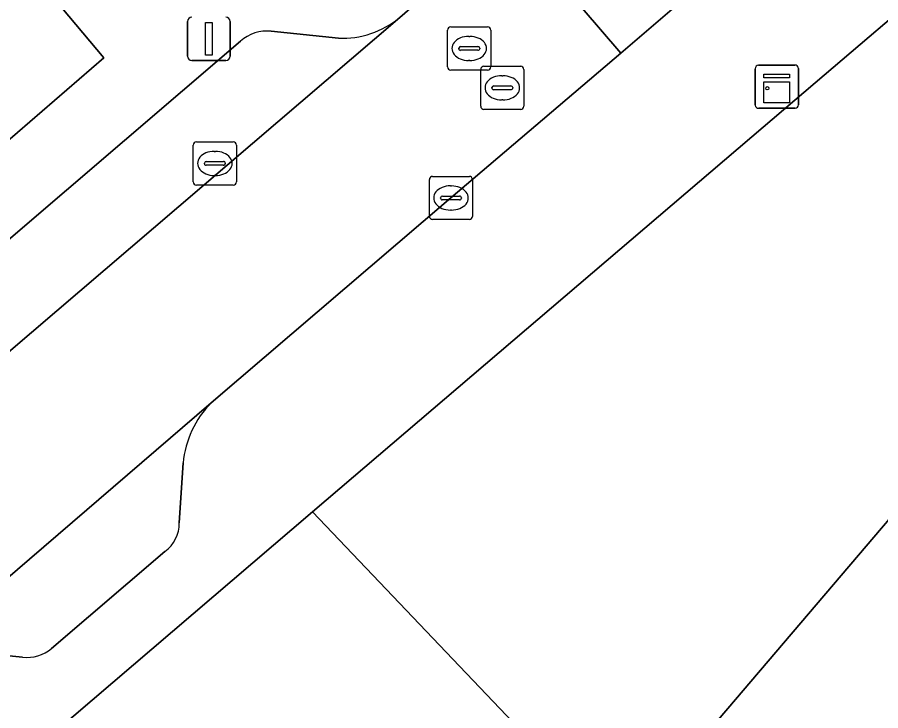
# Model space of a CAD drawing. Extents: x 160377 to 161131, y 383938 to 384853.
# Drawn here: x 160778.8 to 160798.81, y 384697.77 to 384713.83 of the extents above; entities that cross this region are included whole.
import ezdxf

# ---------------------------------------------------------------- set-up
doc = ezdxf.new("R2010")
doc.units = 0
for name, color, linetype in [('IMGEO_Groenvoorziening', 7, 'Continuous'), ('IMGEO_Kast', 7, 'Continuous'), ('IMGEO_Kolk', 7, 'Continuous'), ('IMGEO_Lichtmast', 7, 'Continuous'), ('IMGEO_Pand', 7, 'Continuous'), ('IMGEO_Parkeervlak_open', 7, 'Continuous'), ('IMGEO_Rijbaan_lokaal_open', 7, 'Continuous'), ('IMGEO_Rioolput', 7, 'Continuous'), ('IMGEO_Voetpad_open', 7, 'Continuous')]:
    doc.layers.add(name, color=color, linetype=linetype)

msp = doc.modelspace()

# ---------------------------------------------------------------- linework, layer by layer
at = {"layer": 'IMGEO_Groenvoorziening'}
msp.add_lwpolyline([(160775.005, 384713.189), (160777.656, 384710.177), (160780.805, 384712.887), (160778.241, 384715.937)], close=True, dxfattribs=at)
at = {"layer": 'IMGEO_Kast'}
for p, q in [((160795.975, 384712.721), (160796.816, 384712.721)), ((160796.816, 384712.721), (160795.975, 384712.721)), ((160795.9, 384711.796), (160795.9, 384712.637)), ((160795.9, 384712.637), (160795.9, 384711.796)), ((160796.9, 384712.646), (160796.9, 384711.805)), ((160796.9, 384711.805), (160796.9, 384712.646)), ((160796.825, 384711.721), (160795.984, 384711.721)), ((160795.984, 384711.721), (160796.825, 384711.721))]:
    msp.add_line(p, q, dxfattribs=at)
for points in [[(160796.095, 384712.511), (160796.695, 384712.511), (160796.695, 384712.426), (160796.095, 384712.426), (160796.095, 384712.511)], [(160796.095, 384712.336), (160796.695, 384712.336), (160796.695, 384711.847), (160796.095, 384711.847), (160796.095, 384712.336)]]:
    msp.add_lwpolyline(points, dxfattribs=at)
msp.add_circle((160796.179, 384712.185), 0.0377, dxfattribs=at)
for centre, start, end in [((160795.978, 384712.643), 92.4484, 184.2845), ((160795.978, 384712.643), 92.4484, 184.2845), ((160796.822, 384712.643), 2.4484, 94.2845), ((160796.822, 384712.643), 2.4484, 94.2845), ((160795.978, 384711.799), 182.4484, 274.2845), ((160795.978, 384711.799), 182.4484, 274.2845), ((160796.822, 384711.799), 272.4484, 4.2845), ((160796.822, 384711.799), 272.4484, 4.2845)]:
    msp.add_arc(centre, 0.0779, start, end, dxfattribs=at)
at = {"layer": 'IMGEO_Kolk'}
for p, q in [((160782.88, 384710.019), (160782.88, 384710.871)), ((160782.955, 384710.945), (160783.807, 384710.945)), ((160783.881, 384710.871), (160783.881, 384710.019)), ((160783.368, 384710.725), (160783.393, 384710.725)), ((160783.182, 384710.488), (160783.58, 384710.488)), ((160783.139, 384710.439), (160783.139, 384710.451)), ((160783.577, 384710.402), (160783.179, 384710.402)), ((160783.623, 384710.451), (160783.623, 384710.439)), ((160783.391, 384710.165), (160783.366, 384710.165)), ((160788.35, 384709.219), (160788.35, 384710.071)), ((160788.425, 384710.145), (160789.277, 384710.145)), ((160789.351, 384710.071), (160789.351, 384709.219)), ((160783.807, 384709.945), (160782.955, 384709.945)), ((160788.838, 384709.925), (160788.863, 384709.925)), ((160788.652, 384709.688), (160789.05, 384709.688)), ((160788.609, 384709.639), (160788.609, 384709.651)), ((160789.047, 384709.602), (160788.649, 384709.602)), ((160789.093, 384709.651), (160789.093, 384709.639)), ((160788.861, 384709.365), (160788.836, 384709.365)), ((160789.277, 384709.145), (160788.425, 384709.145))]:
    msp.add_line(p, q, dxfattribs=at)
for points in [[(160782.88, 384710.019), (160782.88, 384710.871)], [(160782.955, 384710.945), (160783.807, 384710.945)], [(160783.881, 384710.871), (160783.881, 384710.019)], [(160788.35, 384709.219), (160788.35, 384710.071)], [(160788.425, 384710.145), (160789.277, 384710.145)], [(160789.351, 384710.071), (160789.351, 384709.219)], [(160783.807, 384709.945), (160782.955, 384709.945)], [(160789.277, 384709.145), (160788.425, 384709.145)]]:
    msp.add_lwpolyline(points, dxfattribs=at)
for centre, radius, start, end in [((160782.957, 384710.869), 0.0765, 91.552, 178.448), ((160782.957, 384710.869), 0.0765, 91.552, 178.448), ((160783.805, 384710.869), 0.0765, 1.552, 88.448), ((160783.805, 384710.869), 0.0765, 1.552, 88.448), ((160783.179, 384710.448), 0.0403, 85.8775, 175.7526), ((160783.584, 384710.45), 0.0386, 1.7309, 96.639), ((160783.176, 384710.438), 0.0366, 178.938, 274.7102), ((160783.58, 384710.445), 0.043, 264.8664, 352.4533), ((160788.427, 384710.069), 0.0765, 91.552, 178.448), ((160788.427, 384710.069), 0.0765, 91.552, 178.448), ((160789.275, 384710.069), 0.0765, 1.552, 88.448), ((160789.275, 384710.069), 0.0765, 1.552, 88.448), ((160782.957, 384710.021), 0.0765, 181.552, 268.448), ((160782.957, 384710.021), 0.0765, 181.552, 268.448), ((160783.805, 384710.021), 0.0765, 271.552, 358.448), ((160783.805, 384710.021), 0.0765, 271.552, 358.448), ((160788.649, 384709.648), 0.0403, 85.8775, 175.7526), ((160789.054, 384709.65), 0.0386, 1.7309, 96.639), ((160788.646, 384709.638), 0.0366, 178.938, 274.7102), ((160789.05, 384709.645), 0.043, 264.8664, 352.4533), ((160788.427, 384709.221), 0.0765, 181.552, 268.448), ((160788.427, 384709.221), 0.0765, 181.552, 268.448), ((160789.275, 384709.221), 0.0765, 271.552, 358.448), ((160789.275, 384709.221), 0.0765, 271.552, 358.448)]:
    msp.add_arc(centre, radius, start, end, dxfattribs=at)
for centre, major_axis, ratio, start_param, end_param in [((160783.367, 384710.445), (-0.387, 0.002), 0.722429, 4.712389, 7.853982), ((160783.392, 384710.445), (-0.39, 0.002), 0.717154, 1.570796, 4.712389), ((160788.837, 384709.645), (-0.387, 0.002), 0.722429, 4.712389, 7.853982), ((160788.862, 384709.645), (-0.39, 0.002), 0.717154, 1.570796, 4.712389)]:
    msp.add_ellipse(centre, major_axis=major_axis, ratio=ratio, start_param=start_param, end_param=end_param, dxfattribs=at)
at = {"layer": 'IMGEO_Lichtmast'}
for p, q in [((160782.745, 384712.93), (160782.745, 384713.73)), ((160782.745, 384713.73), (160782.745, 384712.93)), ((160783.735, 384713.73), (160783.735, 384712.93)), ((160783.735, 384712.93), (160783.735, 384713.73)), ((160783.635, 384712.83), (160782.845, 384712.83)), ((160782.845, 384712.83), (160783.635, 384712.83))]:
    msp.add_line(p, q, dxfattribs=at)
msp.add_lwpolyline([(160783.165, 384713.705), (160783.315, 384713.705), (160783.315, 384712.955), (160783.165, 384712.955), (160783.165, 384713.705)], dxfattribs=at)
for centre, start, end in [((160782.845, 384713.73), 90, 180), ((160782.845, 384713.73), 90, 180), ((160783.635, 384713.73), 0, 90), ((160783.635, 384713.73), 360, 90), ((160782.845, 384712.93), 180, 270), ((160782.845, 384712.93), 180, 270), ((160783.635, 384712.93), 270, 0), ((160783.635, 384712.93), 270, 0)]:
    msp.add_arc(centre, 0.1, start, end, dxfattribs=at)
at = {"layer": 'IMGEO_Pand'}
for points in [[(160805.684, 384710.042), (160805.469, 384710.226), (160800.924, 384714.098), (160800.15, 384714.757), (160797.289, 384712.315), (160795.822, 384711.063), (160785.646, 384702.376), (160792.767, 384694.898)], [(160810.813, 384705.674), (160805.684, 384710.042), (160792.767, 384694.898), (160785.646, 384702.376), (160779.632, 384697.243), (160783.188, 384693.666), (160784.457, 384692.345), (160790.622, 384685.922), (160791.714, 384684.785), (160797.188, 384690.011), (160797.403, 384689.827)]]:
    msp.add_lwpolyline(points, close=True, dxfattribs=at)
at = {"layer": 'IMGEO_Parkeervlak_open'}
for points in [[(160747.816, 384679.764), (160787.662, 384713.822)], [(160786.242, 384713.346), (160784.685, 384713.506)], [(160783.977, 384713.274), (160748.927, 384683.281)], [(160783.296, 384704.898), (160776.197, 384698.802)], [(160782.556, 384702.121), (160782.647, 384703.509)], [(160779.597, 384699.209), (160782.223, 384701.456)], [(160777.531, 384699.147), (160778.926, 384699.014)]]:
    msp.add_lwpolyline(points, dxfattribs=at)
for centre, radius, start, end in [((160786.338, 384715.415), 2.071, 267.3383, 309.7252), ((160784.587, 384712.608), 0.903, 83.7832, 132.503), ((160784.883, 384703.31), 2.245, 134.9858, 174.9262), ((160781.748, 384702.11), 0.808, 305.9871, 0.8139), ((160779.036, 384699.888), 0.881, 262.8405, 309.5684)]:
    msp.add_arc(centre, radius, start, end, dxfattribs=at)
at = {"layer": 'IMGEO_Rijbaan_lokaal_open'}
msp.add_lwpolyline([(160791.033, 384716.72), (160790.191, 384716.021), (160792.784, 384713.001), (160796.73, 384716.389)], dxfattribs=at)
msp.add_lwpolyline([(160776.104, 384698.722), (160776.197, 384698.802), (160783.296, 384704.898), (160788.851, 384709.645), (160792.784, 384713.001), (160790.191, 384716.021), (160787.662, 384713.822), (160747.816, 384679.764), (160746.968, 384679.053), (160749.555, 384676.053), (160752.031, 384678.15), (160762.273, 384686.91), (160775.903, 384698.55)], close=True, dxfattribs=at)
at = {"layer": 'IMGEO_Rioolput'}
for p, q in [((160788.773, 384712.681), (160788.773, 384713.533)), ((160788.848, 384713.607), (160789.7, 384713.607)), ((160789.774, 384713.533), (160789.774, 384712.681)), ((160789.261, 384713.387), (160789.286, 384713.387)), ((160789.032, 384713.101), (160789.032, 384713.113)), ((160789.075, 384713.15), (160789.473, 384713.15)), ((160789.516, 384713.113), (160789.516, 384713.101)), ((160789.47, 384713.064), (160789.072, 384713.064)), ((160789.284, 384712.827), (160789.259, 384712.827)), ((160789.614, 384712.696), (160790.466, 384712.696)), ((160789.7, 384712.607), (160788.848, 384712.607)), ((160789.539, 384711.77), (160789.539, 384712.622)), ((160790.027, 384712.476), (160790.052, 384712.476)), ((160790.54, 384712.622), (160790.54, 384711.77)), ((160789.798, 384712.19), (160789.798, 384712.202)), ((160790.236, 384712.153), (160789.838, 384712.153)), ((160789.841, 384712.239), (160790.239, 384712.239)), ((160790.282, 384712.202), (160790.282, 384712.19)), ((160790.05, 384711.916), (160790.025, 384711.916)), ((160790.466, 384711.696), (160789.614, 384711.696))]:
    msp.add_line(p, q, dxfattribs=at)
for points in [[(160788.773, 384712.681), (160788.773, 384713.533)], [(160788.848, 384713.607), (160789.7, 384713.607)], [(160789.774, 384713.533), (160789.774, 384712.681)], [(160789.614, 384712.696), (160790.466, 384712.696)], [(160789.7, 384712.607), (160788.848, 384712.607)], [(160789.539, 384711.77), (160789.539, 384712.622)], [(160790.54, 384712.622), (160790.54, 384711.77)], [(160790.466, 384711.696), (160789.614, 384711.696)]]:
    msp.add_lwpolyline(points, dxfattribs=at)
for centre, radius, start, end in [((160788.85, 384713.531), 0.0765, 91.552, 178.448), ((160788.85, 384713.531), 0.0765, 91.552, 178.448), ((160789.698, 384713.531), 0.0765, 1.552, 88.448), ((160789.698, 384713.531), 0.0765, 1.552, 88.448), ((160789.072, 384713.11), 0.0403, 85.8775, 175.7526), ((160789.069, 384713.1), 0.0366, 178.938, 274.7102), ((160789.473, 384713.107), 0.043, 264.8664, 352.4533), ((160789.477, 384713.112), 0.0386, 1.7309, 96.639), ((160788.85, 384712.683), 0.0765, 181.552, 268.448), ((160788.85, 384712.683), 0.0765, 181.552, 268.448), ((160789.616, 384712.62), 0.0765, 91.552, 178.448), ((160789.616, 384712.62), 0.0765, 91.552, 178.448), ((160789.698, 384712.683), 0.0765, 271.552, 358.448), ((160789.698, 384712.683), 0.0765, 271.552, 358.448), ((160790.464, 384712.62), 0.0765, 1.552, 88.448), ((160790.464, 384712.62), 0.0765, 1.552, 88.448), ((160789.838, 384712.199), 0.0403, 85.8775, 175.7526), ((160789.835, 384712.189), 0.0366, 178.938, 274.7102), ((160790.239, 384712.196), 0.043, 264.8664, 352.4533), ((160790.243, 384712.201), 0.0386, 1.7309, 96.639), ((160789.616, 384711.772), 0.0765, 181.552, 268.448), ((160789.616, 384711.772), 0.0765, 181.552, 268.448), ((160790.464, 384711.772), 0.0765, 271.552, 358.448), ((160790.464, 384711.772), 0.0765, 271.552, 358.448)]:
    msp.add_arc(centre, radius, start, end, dxfattribs=at)
for centre, major_axis, ratio, start_param, end_param in [((160789.26, 384713.107), (-0.387, 0.002), 0.722429, 4.712389, 7.853982), ((160789.285, 384713.107), (-0.39, 0.002), 0.717154, 1.570796, 4.712389), ((160790.026, 384712.196), (-0.387, 0.002), 0.722429, 4.712389, 7.853982), ((160790.051, 384712.196), (-0.39, 0.002), 0.717154, 1.570796, 4.712389)]:
    msp.add_ellipse(centre, major_axis=major_axis, ratio=ratio, start_param=start_param, end_param=end_param, dxfattribs=at)
at = {"layer": 'IMGEO_Voetpad_open'}
for points in [[(160791.016, 384725.682), (160789.165, 384727.388), (160787.751, 384725.299), (160777.636, 384716.609), (160778.241, 384715.937), (160780.805, 384712.887), (160777.656, 384710.177), (160775.005, 384713.189), (160771.946, 384710.593), (160774.543, 384707.557), (160768.916, 384702.739), (160766.33, 384705.795), (160764.82, 384704.513), (160767.389, 384701.434), (160741.85, 384679.645), (160739.267, 384682.699), (160738.675, 384683.373), (160735.871, 384680.867), (160737.336, 384679.16), (160737.593, 384678.861)], [(160787.662, 384713.822), (160790.191, 384716.021), (160791.033, 384716.72)], [(160796.73, 384716.389), (160792.784, 384713.001), (160788.851, 384709.645), (160783.296, 384704.898)], [(160767.838, 384688.52), (160768.3, 384687.993), (160768.504, 384687.752), (160771.604, 384690.361), (160773.054, 384691.604), (160773.424, 384691.921), (160777.29, 384695.235), (160779.632, 384697.243), (160785.646, 384702.376), (160795.822, 384711.063), (160797.289, 384712.315), (160800.15, 384714.757), (160800.924, 384714.098), (160802.687, 384716.196)], [(160784.685, 384713.506), (160786.242, 384713.346)], [(160748.927, 384683.281), (160783.977, 384713.274)], [(160782.647, 384703.509), (160782.556, 384702.121)], [(160782.223, 384701.456), (160779.597, 384699.209)], [(160778.926, 384699.014), (160777.531, 384699.147)]]:
    msp.add_lwpolyline(points, dxfattribs=at)
for centre, radius, start, end in [((160786.338, 384715.415), 2.071, 267.3383, 309.7252), ((160784.587, 384712.608), 0.903, 83.7832, 132.503), ((160784.883, 384703.31), 2.245, 134.9858, 174.9262), ((160781.748, 384702.11), 0.808, 305.9871, 0.8139), ((160779.036, 384699.888), 0.881, 262.8405, 309.5684)]:
    msp.add_arc(centre, radius, start, end, dxfattribs=at)

doc.saveas('drawing.dxf')
